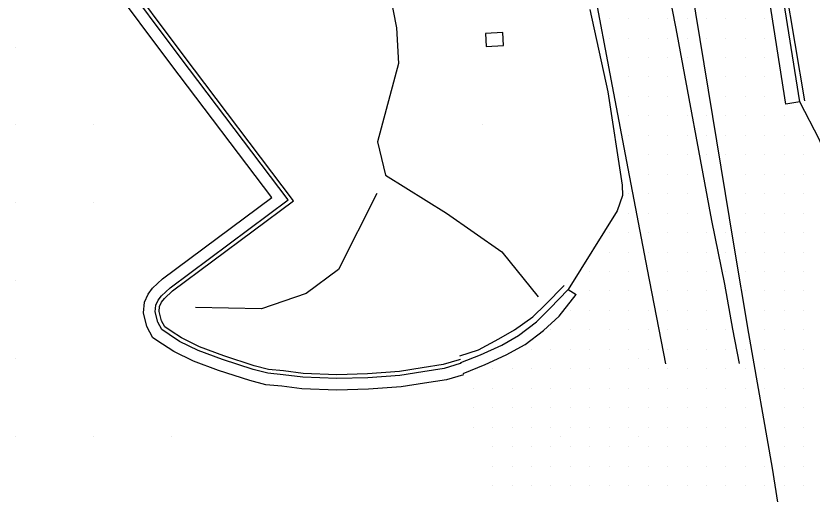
# Model space of a CAD drawing. Extents: x 1762120 to 1766775, y 709485 to 712965.
# Drawn here: x 1763845 to 1763947.3, y 711967.6 to 712029.1 of the extents above; entities that cross this region are included whole.
import ezdxf

# ---------------------------------------------------------------- set-up
doc = ezdxf.new("R2010")
doc.units = 0
for name, color, linetype in [('Exist DTM Drainline', 7, 'Continuous'), ('Exist DTM QL2 LIDAR Elevation Point', 7, 'Continuous'), ('Exist DTM Scan Elevation Point', 7, 'Continuous'), ('Exist Roads Curbs', 7, 'Continuous'), ('Exist Roads EOP', 7, 'Continuous'), ('Exist Roads EOT', 7, 'Continuous'), ('PH Exist DTM Breakline', 7, 'Continuous')]:
    doc.layers.add(name, color=color, linetype=linetype)

msp = doc.modelspace()

# ---------------------------------------------------------------- linework, layer by layer
at = {"layer": 'Exist DTM Drainline'}
for points in [[(1763945.76, 712018.06), (1763943.38, 712032.86), (1763940.92, 712047.7), (1763938.62, 712062.47), (1763936.31, 712077.27), (1763933.99, 712092.09), (1763931.65, 712106.93), (1763929.25, 712121.71), (1763928.12, 712128.7)], [(1763902.18, 711984.55), (1763904.71, 711985.56), (1763907.44, 711986.78), (1763909.6, 711988.03), (1763911.91, 711989.8), (1763913.63, 711991.51), (1763915.96, 711993.94)]]:
    msp.add_lwpolyline(points, dxfattribs=at)
at = {"layer": 'Exist DTM QL2 LIDAR Elevation Point'}
for p, q in [((1763844.96, 712025.09), (1763844.96, 712025.09)), ((1763844.96, 712015.09), (1763844.96, 712015.09)), ((1763854.96, 712015.09), (1763854.96, 712015.09)), ((1763904.97, 712015.09), (1763904.97, 712015.09)), ((1763844.96, 712005.09), (1763844.96, 712005.09)), ((1763854.96, 712005.09), (1763854.96, 712005.09)), ((1763844.96, 711995.09), (1763844.96, 711995.09)), ((1763844.96, 711985.09), (1763844.96, 711985.09)), ((1763924.97, 711985.09), (1763924.97, 711985.09)), ((1763844.96, 711975.09), (1763844.96, 711975.09)), ((1763854.96, 711975.09), (1763854.96, 711975.09)), ((1763864.97, 711975.09), (1763864.97, 711975.09)), ((1763914.97, 711975.09), (1763914.97, 711975.09)), ((1763924.97, 711975.09), (1763924.97, 711975.09))]:
    msp.add_line(p, q, dxfattribs=at)
at = {"layer": 'Exist DTM Scan Elevation Point'}
for p, q in [((1763921.25, 712028.75), (1763921.25, 712028.75)), ((1763923.75, 712028.75), (1763923.75, 712028.75)), ((1763926.25, 712028.75), (1763926.25, 712028.75)), ((1763928.75, 712028.75), (1763928.75, 712028.75)), ((1763931.25, 712028.75), (1763931.25, 712028.75)), ((1763933.75, 712028.75), (1763933.75, 712028.75)), ((1763936.25, 712028.75), (1763936.25, 712028.75)), ((1763938.75, 712028.75), (1763938.75, 712028.75)), ((1763941.25, 712028.75), (1763941.25, 712028.75)), ((1763921.25, 712026.25), (1763921.25, 712026.25)), ((1763923.75, 712026.25), (1763923.75, 712026.25)), ((1763926.25, 712026.25), (1763926.25, 712026.25)), ((1763928.75, 712026.25), (1763928.75, 712026.25)), ((1763931.25, 712026.25), (1763931.25, 712026.25)), ((1763933.75, 712026.25), (1763933.75, 712026.25)), ((1763936.25, 712026.25), (1763936.25, 712026.25)), ((1763938.75, 712026.25), (1763938.75, 712026.25)), ((1763941.25, 712026.25), (1763941.25, 712026.25)), ((1763923.75, 712023.75), (1763923.75, 712023.75)), ((1763926.25, 712023.75), (1763926.25, 712023.75)), ((1763928.75, 712023.75), (1763928.75, 712023.75)), ((1763931.25, 712023.75), (1763931.25, 712023.75)), ((1763936.25, 712023.75), (1763936.25, 712023.75)), ((1763938.75, 712023.75), (1763938.75, 712023.75)), ((1763941.25, 712023.75), (1763941.25, 712023.75)), ((1763923.75, 712021.25), (1763923.75, 712021.25)), ((1763926.25, 712021.25), (1763926.25, 712021.25)), ((1763928.75, 712021.25), (1763928.75, 712021.25)), ((1763936.25, 712021.25), (1763936.25, 712021.25)), ((1763938.75, 712021.25), (1763938.75, 712021.25)), ((1763941.25, 712021.25), (1763941.25, 712021.25)), ((1763923.75, 712018.75), (1763923.75, 712018.75)), ((1763926.25, 712018.75), (1763926.25, 712018.75)), ((1763928.75, 712018.75), (1763928.75, 712018.75)), ((1763936.25, 712018.75), (1763936.25, 712018.75)), ((1763938.75, 712018.75), (1763938.75, 712018.75)), ((1763941.25, 712018.75), (1763941.25, 712018.75)), ((1763923.75, 712016.25), (1763923.75, 712016.25)), ((1763926.25, 712016.25), (1763926.25, 712016.25)), ((1763928.75, 712016.25), (1763928.75, 712016.25)), ((1763931.25, 712016.25), (1763931.25, 712016.25)), ((1763933.75, 712016.25), (1763933.75, 712016.25)), ((1763936.25, 712016.25), (1763936.25, 712016.25)), ((1763938.75, 712016.25), (1763938.75, 712016.25)), ((1763941.25, 712016.25), (1763941.25, 712016.25)), ((1763943.75, 712016.25), (1763943.75, 712016.25)), ((1763923.75, 712013.75), (1763923.75, 712013.75)), ((1763926.25, 712013.75), (1763926.25, 712013.75)), ((1763928.75, 712013.75), (1763928.75, 712013.75)), ((1763931.25, 712013.75), (1763931.25, 712013.75)), ((1763933.75, 712013.75), (1763933.75, 712013.75)), ((1763936.25, 712013.75), (1763936.25, 712013.75)), ((1763938.75, 712013.75), (1763938.75, 712013.75)), ((1763941.25, 712013.75), (1763941.25, 712013.75)), ((1763943.75, 712013.75), (1763943.75, 712013.75)), ((1763946.25, 712013.75), (1763946.25, 712013.75)), ((1763926.25, 712011.25), (1763926.25, 712011.25)), ((1763928.75, 712011.25), (1763928.75, 712011.25)), ((1763931.25, 712011.25), (1763931.25, 712011.25)), ((1763933.75, 712011.25), (1763933.75, 712011.25)), ((1763936.25, 712011.25), (1763936.25, 712011.25)), ((1763938.75, 712011.25), (1763938.75, 712011.25)), ((1763941.25, 712011.25), (1763941.25, 712011.25)), ((1763943.75, 712011.25), (1763943.75, 712011.25)), ((1763946.25, 712011.25), (1763946.25, 712011.25)), ((1763926.25, 712008.75), (1763926.25, 712008.75)), ((1763928.75, 712008.75), (1763928.75, 712008.75)), ((1763931.25, 712008.75), (1763931.25, 712008.75)), ((1763938.75, 712008.75), (1763938.75, 712008.75)), ((1763941.25, 712008.75), (1763941.25, 712008.75)), ((1763943.75, 712008.75), (1763943.75, 712008.75)), ((1763946.25, 712008.75), (1763946.25, 712008.75)), ((1763923.75, 712006.25), (1763923.75, 712006.25)), ((1763926.25, 712006.25), (1763926.25, 712006.25)), ((1763928.75, 712006.25), (1763928.75, 712006.25)), ((1763931.25, 712006.25), (1763931.25, 712006.25)), ((1763938.75, 712006.25), (1763938.75, 712006.25)), ((1763941.25, 712006.25), (1763941.25, 712006.25)), ((1763943.75, 712006.25), (1763943.75, 712006.25)), ((1763946.25, 712006.25), (1763946.25, 712006.25)), ((1763923.75, 712003.75), (1763923.75, 712003.75)), ((1763926.25, 712003.75), (1763926.25, 712003.75)), ((1763928.75, 712003.75), (1763928.75, 712003.75)), ((1763931.25, 712003.75), (1763931.25, 712003.75)), ((1763938.75, 712003.75), (1763938.75, 712003.75)), ((1763941.25, 712003.75), (1763941.25, 712003.75)), ((1763943.75, 712003.75), (1763943.75, 712003.75)), ((1763946.25, 712003.75), (1763946.25, 712003.75)), ((1763921.25, 712001.25), (1763921.25, 712001.25)), ((1763923.75, 712001.25), (1763923.75, 712001.25)), ((1763926.25, 712001.25), (1763926.25, 712001.25)), ((1763928.75, 712001.25), (1763928.75, 712001.25)), ((1763931.25, 712001.25), (1763931.25, 712001.25)), ((1763933.75, 712001.25), (1763933.75, 712001.25)), ((1763936.25, 712001.25), (1763936.25, 712001.25)), ((1763938.75, 712001.25), (1763938.75, 712001.25)), ((1763941.25, 712001.25), (1763941.25, 712001.25)), ((1763943.75, 712001.25), (1763943.75, 712001.25)), ((1763946.25, 712001.25), (1763946.25, 712001.25)), ((1763921.25, 711998.75), (1763921.25, 711998.75)), ((1763923.75, 711998.75), (1763923.75, 711998.75)), ((1763926.25, 711998.75), (1763926.25, 711998.75)), ((1763928.75, 711998.75), (1763928.75, 711998.75)), ((1763931.25, 711998.75), (1763931.25, 711998.75)), ((1763933.75, 711998.75), (1763933.75, 711998.75)), ((1763936.25, 711998.75), (1763936.25, 711998.75)), ((1763938.75, 711998.75), (1763938.75, 711998.75)), ((1763941.25, 711998.75), (1763941.25, 711998.75)), ((1763943.75, 711998.75), (1763943.75, 711998.75)), ((1763946.25, 711998.75), (1763946.25, 711998.75)), ((1763918.75, 711996.25), (1763918.75, 711996.25)), ((1763921.25, 711996.25), (1763921.25, 711996.25)), ((1763923.75, 711996.25), (1763923.75, 711996.25)), ((1763928.75, 711996.25), (1763928.75, 711996.25)), ((1763931.25, 711996.25), (1763931.25, 711996.25)), ((1763933.75, 711996.25), (1763933.75, 711996.25)), ((1763936.25, 711996.25), (1763936.25, 711996.25)), ((1763938.75, 711996.25), (1763938.75, 711996.25)), ((1763941.25, 711996.25), (1763941.25, 711996.25)), ((1763943.75, 711996.25), (1763943.75, 711996.25)), ((1763946.25, 711996.25), (1763946.25, 711996.25)), ((1763918.75, 711993.75), (1763918.75, 711993.75)), ((1763921.25, 711993.75), (1763921.25, 711993.75)), ((1763923.75, 711993.75), (1763923.75, 711993.75)), ((1763928.75, 711993.75), (1763928.75, 711993.75)), ((1763931.25, 711993.75), (1763931.25, 711993.75)), ((1763933.75, 711993.75), (1763933.75, 711993.75)), ((1763938.75, 711993.75), (1763938.75, 711993.75)), ((1763941.25, 711993.75), (1763941.25, 711993.75)), ((1763943.75, 711993.75), (1763943.75, 711993.75)), ((1763946.25, 711993.75), (1763946.25, 711993.75)), ((1763916.25, 711991.25), (1763916.25, 711991.25)), ((1763918.75, 711991.25), (1763918.75, 711991.25)), ((1763921.25, 711991.25), (1763921.25, 711991.25)), ((1763923.75, 711991.25), (1763923.75, 711991.25)), ((1763926.25, 711991.25), (1763926.25, 711991.25)), ((1763928.75, 711991.25), (1763928.75, 711991.25)), ((1763931.25, 711991.25), (1763931.25, 711991.25)), ((1763933.75, 711991.25), (1763933.75, 711991.25)), ((1763941.25, 711991.25), (1763941.25, 711991.25)), ((1763943.75, 711991.25), (1763943.75, 711991.25)), ((1763946.25, 711991.25), (1763946.25, 711991.25)), ((1763913.75, 711988.75), (1763913.75, 711988.75)), ((1763916.25, 711988.75), (1763916.25, 711988.75)), ((1763918.75, 711988.75), (1763918.75, 711988.75)), ((1763921.25, 711988.75), (1763921.25, 711988.75)), ((1763923.75, 711988.75), (1763923.75, 711988.75)), ((1763926.25, 711988.75), (1763926.25, 711988.75)), ((1763928.75, 711988.75), (1763928.75, 711988.75)), ((1763931.25, 711988.75), (1763931.25, 711988.75)), ((1763933.75, 711988.75), (1763933.75, 711988.75)), ((1763936.25, 711988.75), (1763936.25, 711988.75)), ((1763941.25, 711988.75), (1763941.25, 711988.75)), ((1763943.75, 711988.75), (1763943.75, 711988.75)), ((1763946.25, 711988.75), (1763946.25, 711988.75)), ((1763911.25, 711986.25), (1763911.25, 711986.25)), ((1763913.75, 711986.25), (1763913.75, 711986.25)), ((1763916.25, 711986.25), (1763916.25, 711986.25)), ((1763918.75, 711986.25), (1763918.75, 711986.25)), ((1763921.25, 711986.25), (1763921.25, 711986.25)), ((1763923.75, 711986.25), (1763923.75, 711986.25)), ((1763926.25, 711986.25), (1763926.25, 711986.25)), ((1763928.75, 711986.25), (1763928.75, 711986.25)), ((1763931.25, 711986.25), (1763931.25, 711986.25)), ((1763933.75, 711986.25), (1763933.75, 711986.25)), ((1763936.25, 711986.25), (1763936.25, 711986.25)), ((1763938.75, 711986.25), (1763938.75, 711986.25)), ((1763941.25, 711986.25), (1763941.25, 711986.25)), ((1763943.75, 711986.25), (1763943.75, 711986.25)), ((1763946.25, 711986.25), (1763946.25, 711986.25)), ((1763906.25, 711983.75), (1763906.25, 711983.75)), ((1763908.75, 711983.75), (1763908.75, 711983.75)), ((1763911.25, 711983.75), (1763911.25, 711983.75)), ((1763913.75, 711983.75), (1763913.75, 711983.75)), ((1763916.25, 711983.75), (1763916.25, 711983.75)), ((1763918.75, 711983.75), (1763918.75, 711983.75)), ((1763921.25, 711983.75), (1763921.25, 711983.75)), ((1763923.75, 711983.75), (1763923.75, 711983.75)), ((1763926.25, 711983.75), (1763926.25, 711983.75)), ((1763928.75, 711983.75), (1763928.75, 711983.75)), ((1763931.25, 711983.75), (1763931.25, 711983.75)), ((1763933.75, 711983.75), (1763933.75, 711983.75)), ((1763936.25, 711983.75), (1763936.25, 711983.75)), ((1763938.75, 711983.75), (1763938.75, 711983.75)), ((1763941.25, 711983.75), (1763941.25, 711983.75)), ((1763943.75, 711983.75), (1763943.75, 711983.75)), ((1763946.25, 711983.75), (1763946.25, 711983.75)), ((1763903.75, 711981.25), (1763903.75, 711981.25)), ((1763906.25, 711981.25), (1763906.25, 711981.25)), ((1763908.75, 711981.25), (1763908.75, 711981.25)), ((1763911.25, 711981.25), (1763911.25, 711981.25)), ((1763913.75, 711981.25), (1763913.75, 711981.25)), ((1763916.25, 711981.25), (1763916.25, 711981.25)), ((1763918.75, 711981.25), (1763918.75, 711981.25)), ((1763921.25, 711981.25), (1763921.25, 711981.25)), ((1763923.75, 711981.25), (1763923.75, 711981.25)), ((1763926.25, 711981.25), (1763926.25, 711981.25)), ((1763928.75, 711981.25), (1763928.75, 711981.25)), ((1763931.25, 711981.25), (1763931.25, 711981.25)), ((1763933.75, 711981.25), (1763933.75, 711981.25)), ((1763936.25, 711981.25), (1763936.25, 711981.25)), ((1763938.75, 711981.25), (1763938.75, 711981.25)), ((1763941.25, 711981.25), (1763941.25, 711981.25)), ((1763943.75, 711981.25), (1763943.75, 711981.25)), ((1763946.25, 711981.25), (1763946.25, 711981.25)), ((1763903.75, 711978.75), (1763903.75, 711978.75)), ((1763906.25, 711978.75), (1763906.25, 711978.75)), ((1763908.75, 711978.75), (1763908.75, 711978.75)), ((1763911.25, 711978.75), (1763911.25, 711978.75)), ((1763913.75, 711978.75), (1763913.75, 711978.75)), ((1763916.25, 711978.75), (1763916.25, 711978.75)), ((1763918.75, 711978.75), (1763918.75, 711978.75)), ((1763921.25, 711978.75), (1763921.25, 711978.75)), ((1763923.75, 711978.75), (1763923.75, 711978.75)), ((1763926.25, 711978.75), (1763926.25, 711978.75)), ((1763928.75, 711978.75), (1763928.75, 711978.75)), ((1763931.25, 711978.75), (1763931.25, 711978.75)), ((1763933.75, 711978.75), (1763933.75, 711978.75)), ((1763936.25, 711978.75), (1763936.25, 711978.75)), ((1763938.75, 711978.75), (1763938.75, 711978.75)), ((1763943.75, 711978.75), (1763943.75, 711978.75)), ((1763946.25, 711978.75), (1763946.25, 711978.75)), ((1763903.75, 711976.25), (1763903.75, 711976.25)), ((1763906.25, 711976.25), (1763906.25, 711976.25)), ((1763908.75, 711976.25), (1763908.75, 711976.25)), ((1763911.25, 711976.25), (1763911.25, 711976.25)), ((1763913.75, 711976.25), (1763913.75, 711976.25)), ((1763916.25, 711976.25), (1763916.25, 711976.25)), ((1763918.75, 711976.25), (1763918.75, 711976.25)), ((1763921.25, 711976.25), (1763921.25, 711976.25)), ((1763923.75, 711976.25), (1763923.75, 711976.25)), ((1763926.25, 711976.25), (1763926.25, 711976.25)), ((1763928.75, 711976.25), (1763928.75, 711976.25)), ((1763931.25, 711976.25), (1763931.25, 711976.25)), ((1763933.75, 711976.25), (1763933.75, 711976.25)), ((1763936.25, 711976.25), (1763936.25, 711976.25)), ((1763938.75, 711976.25), (1763938.75, 711976.25)), ((1763943.75, 711976.25), (1763943.75, 711976.25)), ((1763946.25, 711976.25), (1763946.25, 711976.25)), ((1763906.25, 711973.75), (1763906.25, 711973.75)), ((1763908.75, 711973.75), (1763908.75, 711973.75)), ((1763911.25, 711973.75), (1763911.25, 711973.75)), ((1763913.75, 711973.75), (1763913.75, 711973.75)), ((1763916.25, 711973.75), (1763916.25, 711973.75)), ((1763918.75, 711973.75), (1763918.75, 711973.75)), ((1763921.25, 711973.75), (1763921.25, 711973.75)), ((1763923.75, 711973.75), (1763923.75, 711973.75)), ((1763926.25, 711973.75), (1763926.25, 711973.75)), ((1763928.75, 711973.75), (1763928.75, 711973.75)), ((1763931.25, 711973.75), (1763931.25, 711973.75)), ((1763933.75, 711973.75), (1763933.75, 711973.75)), ((1763936.25, 711973.75), (1763936.25, 711973.75)), ((1763938.75, 711973.75), (1763938.75, 711973.75)), ((1763943.75, 711973.75), (1763943.75, 711973.75)), ((1763946.25, 711973.75), (1763946.25, 711973.75)), ((1763906.25, 711971.25), (1763906.25, 711971.25)), ((1763908.75, 711971.25), (1763908.75, 711971.25)), ((1763911.25, 711971.25), (1763911.25, 711971.25)), ((1763913.75, 711971.25), (1763913.75, 711971.25)), ((1763916.25, 711971.25), (1763916.25, 711971.25)), ((1763918.75, 711971.25), (1763918.75, 711971.25)), ((1763921.25, 711971.25), (1763921.25, 711971.25)), ((1763923.75, 711971.25), (1763923.75, 711971.25)), ((1763926.25, 711971.25), (1763926.25, 711971.25)), ((1763928.75, 711971.25), (1763928.75, 711971.25)), ((1763931.25, 711971.25), (1763931.25, 711971.25)), ((1763933.75, 711971.25), (1763933.75, 711971.25)), ((1763936.25, 711971.25), (1763936.25, 711971.25)), ((1763938.75, 711971.25), (1763938.75, 711971.25)), ((1763941.25, 711971.25), (1763941.25, 711971.25)), ((1763943.75, 711971.25), (1763943.75, 711971.25)), ((1763946.25, 711971.25), (1763946.25, 711971.25)), ((1763906.25, 711968.75), (1763906.25, 711968.75)), ((1763908.75, 711968.75), (1763908.75, 711968.75)), ((1763911.25, 711968.75), (1763911.25, 711968.75)), ((1763913.75, 711968.75), (1763913.75, 711968.75)), ((1763916.25, 711968.75), (1763916.25, 711968.75)), ((1763918.75, 711968.75), (1763918.75, 711968.75)), ((1763921.25, 711968.75), (1763921.25, 711968.75)), ((1763923.75, 711968.75), (1763923.75, 711968.75)), ((1763926.25, 711968.75), (1763926.25, 711968.75)), ((1763928.75, 711968.75), (1763928.75, 711968.75)), ((1763931.25, 711968.75), (1763931.25, 711968.75)), ((1763933.75, 711968.75), (1763933.75, 711968.75)), ((1763936.25, 711968.75), (1763936.25, 711968.75)), ((1763938.75, 711968.75), (1763938.75, 711968.75)), ((1763941.25, 711968.75), (1763941.25, 711968.75)), ((1763943.75, 711968.75), (1763943.75, 711968.75)), ((1763946.25, 711968.75), (1763946.25, 711968.75))]:
    msp.add_line(p, q, dxfattribs=at)
at = {"layer": 'Exist Roads Curbs'}
for points in [[(1763946.4, 712018.17), (1763943.92, 712032.95), (1763941.45, 712047.8), (1763939.2, 712062.56), (1763936.87, 712077.36), (1763934.51, 712092.17), (1763932.11, 712107.01), (1763929.74, 712121.79), (1763928.68, 712128.22)], [(1763902.02, 711985.42), (1763904.42, 711986.18), (1763907.07, 711987.59), (1763909.07, 711988.77), (1763911.43, 711990.44), (1763913.06, 711991.99), (1763915.46, 711994.43)]]:
    msp.add_lwpolyline(points, dxfattribs=at)
at = {"layer": 'Exist Roads EOP'}
for points in [[(1763943.94, 712017.75), (1763941.63, 712032.57), (1763938.97, 712047.35), (1763936.59, 712062.14), (1763934.37, 712076.97), (1763932.09, 712091.79), (1763929.65, 712106.6), (1763927.31, 712121.41), (1763926.41, 712127.21)], [(1763918.73, 712029.93), (1763921.05, 712019.33), (1763922.92, 712007.35), (1763922.95, 712006.03), (1763922.26, 712004.06), (1763915.96, 711993.94), (1763917, 711993.28)], [(1763972.62, 712001.22), (1763964.08, 712001.72), (1763961.4, 712001.78), (1763955.95, 712003.16), (1763953.2, 712004.15), (1763949.94, 712008.9), (1763948.28, 712013.18), (1763945.76, 712018.06), (1763943.94, 712017.75)], [(1763902.45, 711983.14), (1763905.29, 711984.28), (1763908.01, 711985.52), (1763910.42, 711986.87), (1763912.78, 711988.66), (1763914.8, 711990.52), (1763917, 711993.28)]]:
    msp.add_lwpolyline(points, dxfattribs=at)
at = {"layer": 'Exist Roads EOT'}
for points in [[(1763888.74, 712250.17), (1763889.91, 712244.58), (1763893.52, 712229.25), (1763897.16, 712213.74), (1763902.47, 712192.49), (1763905.52, 712179.22), (1763909.55, 712162.3), (1763912.85, 712147.73), (1763914.2, 712139.84), (1763916.04, 712128.46), (1763919.12, 712110.62), (1763921.07, 712099.03), (1763923.72, 712082.01), (1763926.77, 712063.72), (1763928.02, 712055.8), (1763937.22, 711999.77), (1763939.17, 711988.26), (1763942.18, 711970.96), (1763943.58, 711962.22), (1763948.25, 711934.62)], [(1763888.68, 712245.25), (1763891.13, 712231.49), (1763894.22, 712214.57), (1763897.61, 712196.38), (1763899.68, 712185.36), (1763902, 712173.35), (1763903.81, 712163.54), (1763905.77, 712153.21), (1763907.73, 712142.9), (1763909.77, 712132.18), (1763912.28, 712118.86), (1763913.94, 712110.13), (1763915.97, 712099.63), (1763919.24, 712082.66), (1763922.2, 712067.44), (1763924.98, 712052.81), (1763928.34, 712034.93), (1763929.82, 712027.47), (1763934.38, 712002.82), (1763936.06, 711994.62), (1763937.1, 711988.84), (1763937.97, 711984.43)], [(1763916.84, 712044.89), (1763919.08, 712033.46), (1763921.61, 712020.07), (1763923.65, 712009.48), (1763926.12, 711996.52), (1763928.48, 711984.38)]]:
    msp.add_lwpolyline(points, dxfattribs=at)
at = {"layer": 'PH Exist DTM Breakline'}
for points in [[(1763891.38, 712061.46), (1763890.47, 712055.4), (1763889.75, 712049.42), (1763889.6, 712043.31), (1763892.99, 712032.2), (1763893.91, 712027.57), (1763894.17, 712022.99), (1763891.45, 712012.93), (1763892.5, 712008.62), (1763900.31, 712003.74), (1763907.45, 711998.77), (1763912.1, 711993)], [(1763902.11, 711984.94), (1763901.94, 711984.88), (1763899.9, 711984.29), (1763897.2, 711983.85), (1763894.26, 711983.4), (1763890.17, 711983.1), (1763886.22, 711982.98), (1763881.91, 711983.15), (1763879.38, 711983.49), (1763877.43, 711983.66), (1763875.59, 711984.14), (1763871.68, 711985.42), (1763868.58, 711986.57), (1763866.25, 711987.71), (1763864.92, 711988.58), (1763864.09, 711989.13), (1763863.67, 711989.91), (1763863.38, 711991.09), (1763863.44, 711991.77), (1763863.7, 711992.31), (1763864.05, 711992.79), (1763865.11, 711993.78), (1763880.67, 712005.35), (1763866.46, 712024.11), (1763858.46, 712034.84)], [(1763902.49, 711982.96), (1763900.34, 711982.34), (1763897.51, 711981.88), (1763894.48, 711981.41), (1763890.28, 711981.11), (1763886.22, 711980.98), (1763881.74, 711981.15), (1763879.16, 711981.5), (1763877.08, 711981.68), (1763875.02, 711982.22), (1763871.02, 711983.53), (1763867.8, 711984.73), (1763865.26, 711985.96), (1763863.83, 711986.91), (1763862.56, 711987.74), (1763861.79, 711989.2), (1763861.37, 711990.93), (1763861.48, 711992.31), (1763861.98, 711993.34), (1763862.54, 711994.12), (1763863.83, 711995.32), (1763877.86, 712005.75), (1763864.86, 712022.91), (1763856.85, 712033.66)], [(1763902.2, 711984.44), (1763902.1, 711984.41), (1763900.01, 711983.8), (1763897.28, 711983.36), (1763894.31, 711982.9), (1763890.2, 711982.6), (1763886.22, 711982.48), (1763881.87, 711982.65), (1763879.32, 711982.99), (1763877.34, 711983.17), (1763875.45, 711983.66), (1763871.51, 711984.94), (1763868.39, 711986.11), (1763866, 711987.27), (1763864.65, 711988.16), (1763863.71, 711988.78), (1763863.2, 711989.73), (1763862.88, 711991.05), (1763862.95, 711991.91), (1763863.27, 711992.57), (1763863.67, 711993.12), (1763864.79, 711994.17), (1763879.96, 712005.45), (1763866.06, 712023.81), (1763858.06, 712034.55)], [(1763891.36, 712006.26), (1763886.43, 711996.52), (1763882.27, 711993.43), (1763876.54, 711991.43), (1763868.06, 711991.63)]]:
    msp.add_lwpolyline(points, dxfattribs=at)
msp.add_lwpolyline([(1763907.55, 712026.95), (1763905.32, 712026.83), (1763905.41, 712025.18), (1763907.64, 712025.3)], close=True, dxfattribs=at)

doc.saveas('drawing.dxf')
